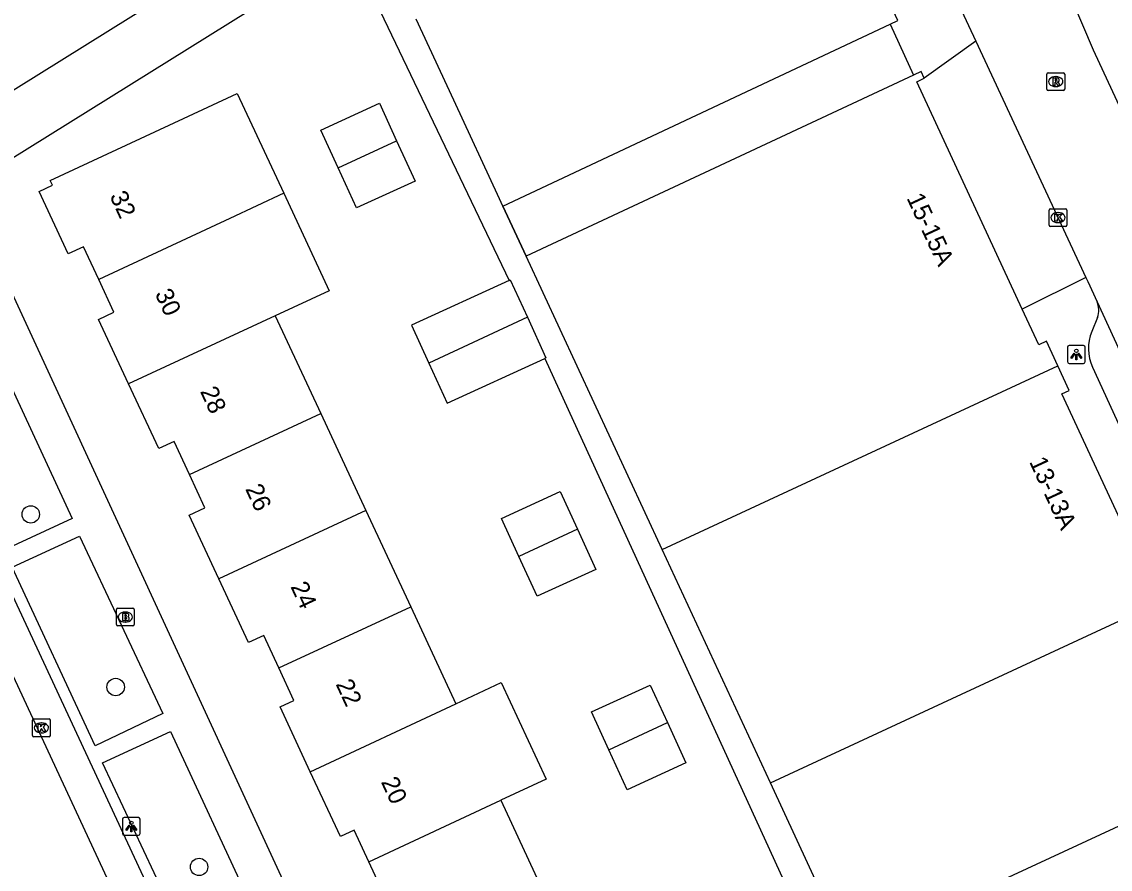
# Model space of a CAD drawing. Extents: x 160037 to 160839, y 385326 to 386441.
# Drawn here: x 160400.1 to 160461.1, y 386196.8 to 386244.3 of the extents above; entities that cross this region are included whole.
import ezdxf

# ---------------------------------------------------------------- set-up
doc = ezdxf.new("R2010")
doc.units = 0
for name, color, linetype in [('IMGEO_Boom', 7, 'Continuous'), ('IMGEO_Brandkraan', 7, 'Continuous'), ('IMGEO_Kolk', 7, 'Continuous'), ('IMGEO_Lichtpunt', 7, 'Continuous'), ('IMGEO_Muur', 7, 'Continuous'), ('IMGEO_Pand', 7, 'Continuous'), ('IMGEO_Pand_nummerreeks', 7, 'Continuous'), ('IMGEO_Rijbaan_lokaal_open', 7, 'Continuous'), ('IMGEO_Rioolput', 7, 'Continuous'), ('IMGEO_Voetpad_open', 7, 'Continuous')]:
    doc.layers.add(name, color=color, linetype=linetype)

msp = doc.modelspace()

# ---------------------------------------------------------------- linework, layer by layer
at = {"layer": 'IMGEO_Boom'}
for centre in [(160400.569, 386216.68), (160405.332, 386206.995), (160410.012, 386196.906)]:
    msp.add_circle(centre, 0.489, dxfattribs=at)
at = {"layer": 'IMGEO_Brandkraan'}
for p, q in [((160405.372, 386210.496), (160405.372, 386211.348)), ((160405.447, 386211.422), (160406.299, 386211.422)), ((160406.373, 386211.348), (160406.373, 386210.496)), ((160405.883, 386210.642), (160405.858, 386210.642)), ((160405.86, 386211.202), (160405.885, 386211.202)), ((160406.299, 386210.422), (160405.447, 386210.422))]:
    msp.add_line(p, q, dxfattribs=at)
for points in [[(160405.372, 386210.496), (160405.372, 386211.348)], [(160405.447, 386211.422), (160406.299, 386211.422)], [(160406.373, 386211.348), (160406.373, 386210.496)], [(160405.72, 386211.122), (160405.72, 386210.722), (160405.933, 386210.722)], [(160405.951, 386211.122), (160405.72, 386211.122)], [(160405.899, 386211.041), (160405.845, 386211.041), (160405.845, 386210.965)], [(160405.845, 386210.965), (160405.898, 386210.965)], [(160405.907, 386210.889), (160405.845, 386210.889), (160405.845, 386210.808)], [(160405.845, 386210.808), (160405.907, 386210.808)], [(160406.299, 386210.422), (160405.447, 386210.422)]]:
    msp.add_lwpolyline(points, dxfattribs=at)
for centre, radius, start, end in [((160405.449, 386211.346), 0.0765, 91.55205, 178.44795), ((160405.449, 386211.346), 0.0765, 91.55205, 178.44795), ((160406.297, 386211.346), 0.0765, 1.55205, 88.44795), ((160406.297, 386211.346), 0.0765, 1.55205, 88.44795), ((160405.9, 386211.003), 0.0379, 267.82845, 90.93552), ((160405.908, 386210.848), 0.0404, 269.87594, 90.50774), ((160405.939, 386210.973), 0.251, 268.66757, 293.53466), ((160405.955, 386210.977), 0.145, 59.4692, 91.53667), ((160405.98, 386211.024), 0.0922, 285.51372, 58.15012), ((160405.985, 386210.832), 0.105, 301.31148, 78.98903), ((160405.449, 386210.498), 0.0765, 181.55205, 268.44795), ((160405.449, 386210.498), 0.0765, 181.55205, 268.44795), ((160406.297, 386210.498), 0.0765, 271.55205, 358.44795), ((160406.297, 386210.498), 0.0765, 271.55205, 358.44795)]:
    msp.add_arc(centre, radius, start, end, dxfattribs=at)
for centre, major_axis, ratio, start_param, end_param in [((160405.859, 386210.922), (-0.387, 0.002), 0.722429, 4.712389, 7.853982), ((160405.884, 386210.922), (-0.39, 0.002), 0.717154, 1.570796, 4.712389)]:
    msp.add_ellipse(centre, major_axis=major_axis, ratio=ratio, start_param=start_param, end_param=end_param, dxfattribs=at)
at = {"layer": 'IMGEO_Kolk'}
for p, q in [((160457.695, 386232.901), (160457.695, 386233.753)), ((160457.77, 386233.827), (160458.622, 386233.827)), ((160458.183, 386233.607), (160458.208, 386233.607)), ((160458.696, 386233.753), (160458.696, 386232.901)), ((160458.622, 386232.827), (160457.77, 386232.827)), ((160458.206, 386233.047), (160458.181, 386233.047)), ((160400.739, 386205.206), (160401.591, 386205.206)), ((160400.664, 386204.28), (160400.664, 386205.132)), ((160401.152, 386204.986), (160401.177, 386204.986)), ((160401.665, 386205.132), (160401.665, 386204.28)), ((160401.591, 386204.206), (160400.739, 386204.206)), ((160401.175, 386204.426), (160401.15, 386204.426))]:
    msp.add_line(p, q, dxfattribs=at)
for points in [[(160457.695, 386232.901), (160457.695, 386233.753)], [(160457.77, 386233.827), (160458.622, 386233.827)], [(160458.016, 386233.527), (160458.139, 386233.527), (160458.139, 386233.376), (160458.269, 386233.527), (160458.433, 386233.527), (160458.287, 386233.376), (160458.44, 386233.127), (160458.288, 386233.127), (160458.203, 386233.291), (160458.139, 386233.224), (160458.139, 386233.127), (160458.016, 386233.127), (160458.016, 386233.527)], [(160458.696, 386233.753), (160458.696, 386232.901)], [(160458.622, 386232.827), (160457.77, 386232.827)], [(160400.739, 386205.206), (160401.591, 386205.206)], [(160400.664, 386204.28), (160400.664, 386205.132)], [(160400.985, 386204.906), (160401.108, 386204.906), (160401.108, 386204.755), (160401.238, 386204.906), (160401.402, 386204.906), (160401.256, 386204.755), (160401.409, 386204.506), (160401.257, 386204.506), (160401.172, 386204.67), (160401.108, 386204.603), (160401.108, 386204.506), (160400.985, 386204.506), (160400.985, 386204.906)], [(160401.665, 386205.132), (160401.665, 386204.28)], [(160401.591, 386204.206), (160400.739, 386204.206)]]:
    msp.add_lwpolyline(points, dxfattribs=at)
for centre, start, end in [((160457.772, 386233.751), 91.55205, 178.44795), ((160457.772, 386233.751), 91.55205, 178.44795), ((160458.62, 386233.751), 1.55205, 88.44795), ((160458.62, 386233.751), 1.55205, 88.44795), ((160457.772, 386232.903), 181.55205, 268.44795), ((160457.772, 386232.903), 181.55205, 268.44795), ((160458.62, 386232.903), 271.55205, 358.44795), ((160458.62, 386232.903), 271.55205, 358.44795), ((160400.741, 386205.13), 91.55205, 178.44795), ((160400.741, 386205.13), 91.55205, 178.44795), ((160401.589, 386205.13), 1.55205, 88.44795), ((160401.589, 386205.13), 1.55205, 88.44795), ((160400.741, 386204.282), 181.55205, 268.44795), ((160400.741, 386204.282), 181.55205, 268.44795), ((160401.589, 386204.282), 271.55205, 358.44795), ((160401.589, 386204.282), 271.55205, 358.44795)]:
    msp.add_arc(centre, 0.0765, start, end, dxfattribs=at)
for centre, major_axis, ratio, start_param, end_param in [((160458.182, 386233.327), (-0.387, 0.002), 0.722429, 4.712389, 7.853982), ((160458.207, 386233.327), (-0.39, 0.002), 0.717154, 1.570796, 4.712389), ((160401.151, 386204.706), (-0.387, 0.002), 0.722429, 4.712389, 7.853982), ((160401.176, 386204.706), (-0.39, 0.002), 0.717154, 1.570796, 4.712389)]:
    msp.add_ellipse(centre, major_axis=major_axis, ratio=ratio, start_param=start_param, end_param=end_param, dxfattribs=at)
at = {"layer": 'IMGEO_Lichtpunt'}
for p, q in [((160458.727, 386226.054), (160458.727, 386225.247)), ((160458.727, 386226.054), (160458.727, 386225.247)), ((160459.629, 386226.149), (160458.821, 386226.149)), ((160459.629, 386226.149), (160458.821, 386226.149)), ((160459.723, 386225.247), (160459.723, 386226.054)), ((160459.723, 386225.247), (160459.723, 386226.054)), ((160458.821, 386225.153), (160459.629, 386225.153)), ((160458.821, 386225.153), (160459.629, 386225.153)), ((160406.608, 386199.677), (160405.8, 386199.677)), ((160406.608, 386199.677), (160405.8, 386199.677)), ((160405.706, 386199.582), (160405.706, 386198.775)), ((160405.706, 386199.582), (160405.706, 386198.775)), ((160406.702, 386198.775), (160406.702, 386199.582)), ((160406.702, 386198.775), (160406.702, 386199.582)), ((160405.8, 386198.681), (160406.608, 386198.681)), ((160405.8, 386198.681), (160406.608, 386198.681))]:
    msp.add_line(p, q, dxfattribs=at)
for points in [[(160459.101, 386225.718), (160459.14, 386225.69), (160458.952, 386225.428), (160458.914, 386225.455), (160459.101, 386225.718)], [(160459.203, 386225.67), (160459.25, 386225.67), (160459.25, 386225.348), (160459.203, 386225.348), (160459.203, 386225.67)], [(160459.313, 386225.69), (160459.351, 386225.717), (160459.538, 386225.455), (160459.499, 386225.427), (160459.313, 386225.69)], [(160406.08, 386199.246), (160406.119, 386199.218), (160405.931, 386198.956), (160405.893, 386198.983), (160406.08, 386199.246)], [(160406.182, 386199.198), (160406.229, 386199.198), (160406.229, 386198.876), (160406.182, 386198.876), (160406.182, 386199.198)], [(160406.292, 386199.218), (160406.33, 386199.245), (160406.517, 386198.983), (160406.478, 386198.955), (160406.292, 386199.218)]]:
    msp.add_lwpolyline(points, dxfattribs=at)
for centre in [(160459.226, 386225.852), (160406.205, 386199.38)]:
    msp.add_circle(centre, 0.0994, dxfattribs=at)
for centre, start, end in [((160458.821, 386226.054), 90, 180), ((160458.821, 386226.054), 90, 180), ((160459.629, 386226.054), 0, 90), ((160459.629, 386226.054), 0, 90), ((160458.821, 386225.247), 180, 270), ((160458.821, 386225.247), 180, 270), ((160459.629, 386225.247), 270, 0), ((160459.629, 386225.247), 270, 360), ((160405.8, 386199.582), 90, 180), ((160405.8, 386199.582), 90, 180), ((160406.608, 386199.582), 0, 90), ((160406.608, 386199.582), 0, 90), ((160405.8, 386198.775), 180, 270), ((160405.8, 386198.775), 180, 270), ((160406.608, 386198.775), 270, 0), ((160406.608, 386198.775), 270, 360)]:
    msp.add_arc(centre, 0.0946, start, end, dxfattribs=at)
at = {"layer": 'IMGEO_Muur'}
for points in [[(160448.771, 386244.175), (160450.097, 386241.316)], [(160427.057, 386233.963), (160428.352, 386231.169)]]:
    msp.add_lwpolyline(points, dxfattribs=at)
at = {"layer": 'IMGEO_Pand'}
for points in [[(160448.771, 386244.175), (160449.218, 386244.382), (160448.347, 386246.26)], [(160427.057, 386233.963), (160426.867, 386234.372), (160424.296, 386239.915), (160422.193, 386244.45)], [(160427.057, 386233.963), (160448.771, 386244.175)], [(160450.097, 386241.316), (160428.352, 386231.169)], [(160450.695, 386241.143), (160450.523, 386241.514), (160450.097, 386241.316)], [(160456.189, 386228.198), (160450.275, 386240.949), (160450.695, 386241.143)], [(160404.381, 386229.855), (160403.526, 386231.691), (160402.674, 386231.295), (160401.043, 386234.799), (160401.778, 386235.142), (160401.661, 386235.417), (160409.128, 386238.89), (160412.15, 386240.295), (160414.761, 386234.691)], [(160417.807, 386236.111), (160416.833, 386238.236), (160420.124, 386239.744), (160421.088, 386237.64)], [(160421.088, 386237.64), (160422.125, 386235.377), (160418.834, 386233.869), (160417.807, 386236.111)], [(160417.807, 386236.111), (160421.088, 386237.64)], [(160414.761, 386234.691), (160411.738, 386233.283), (160404.381, 386229.855)], [(160414.761, 386234.691), (160417.306, 386229.229), (160414.281, 386227.822)], [(160435.983, 386214.716), (160428.352, 386231.169)], [(160406.059, 386223.998), (160404.373, 386227.619), (160405.235, 386228.02), (160404.381, 386229.855)], [(160427.397, 386229.799), (160421.928, 386227.293), (160422.902, 386225.167)], [(160427.397, 386229.799), (160427.47, 386229.832), (160428.429, 386227.74)], [(160414.281, 386227.822), (160406.059, 386223.998)], [(160414.281, 386227.822), (160416.833, 386222.34)], [(160428.429, 386227.74), (160422.902, 386225.167)], [(160428.429, 386227.74), (160429.471, 386225.466), (160429.398, 386225.432)], [(160458.189, 386225.014), (160457.548, 386226.396), (160457.117, 386226.197), (160456.189, 386228.198)], [(160422.902, 386225.167), (160423.929, 386222.926), (160429.398, 386225.432)], [(160435.983, 386214.716), (160458.189, 386225.014)], [(160462.429, 386214.783), (160458.413, 386223.442), (160458.828, 386223.635), (160458.189, 386225.014)], [(160409.473, 386218.912), (160408.606, 386220.774), (160407.747, 386220.374), (160406.059, 386223.998)], [(160409.473, 386218.912), (160416.833, 386222.34)], [(160416.833, 386222.34), (160419.365, 386216.903)], [(160411.123, 386213.064), (160409.458, 386216.641), (160410.34, 386217.051), (160409.473, 386218.912)], [(160427.954, 386214.319), (160426.976, 386216.452), (160430.267, 386217.96), (160431.237, 386215.843)], [(160419.365, 386216.903), (160411.123, 386213.064)], [(160419.365, 386216.903), (160421.881, 386211.499)], [(160431.237, 386215.843), (160432.268, 386213.593), (160428.977, 386212.085), (160427.954, 386214.319)], [(160431.237, 386215.843), (160427.954, 386214.319)], [(160442.057, 386201.62), (160435.983, 386214.716)], [(160414.485, 386208.065), (160413.638, 386209.885), (160412.788, 386209.489), (160411.123, 386213.064)], [(160442.057, 386201.62), (160464.253, 386211.919)], [(160414.485, 386208.065), (160421.881, 386211.499)], [(160421.881, 386211.499), (160424.415, 386206.055)], [(160416.245, 386202.248), (160414.552, 386205.884), (160415.332, 386206.247), (160414.485, 386208.065)], [(160424.415, 386206.055), (160426.962, 386207.242), (160429.483, 386201.831), (160426.935, 386200.643)], [(160433.004, 386203.471), (160432.03, 386205.596), (160435.321, 386207.104), (160436.285, 386205.001)], [(160416.245, 386202.248), (160424.415, 386206.055)], [(160436.285, 386205.001), (160437.322, 386202.737), (160434.031, 386201.229), (160433.004, 386203.471)], [(160433.004, 386203.471), (160436.285, 386205.001)], [(160419.537, 386197.195), (160418.71, 386198.972), (160417.938, 386198.612), (160416.245, 386202.248)], [(160468.693, 386202.479), (160464.158, 386200.376), (160446.445, 386192.16)], [(160446.445, 386192.16), (160442.057, 386201.62)], [(160419.537, 386197.195), (160426.935, 386200.643)], [(160426.935, 386200.643), (160429.45, 386195.242)], [(160421.25, 386191.425), (160419.564, 386195.046), (160420.364, 386195.418), (160419.537, 386197.195)]]:
    msp.add_lwpolyline(points, dxfattribs=at)
at = {"layer": 'IMGEO_Rijbaan_lokaal_open'}
for points in [[(160437.847, 386264.151), (160436.793, 386263.633), (160419.211, 386252.68), (160414.901, 386250), (160406.174, 386244.574), (160399.731, 386240.558), (160394.903, 386237.536)], [(160451.676, 386247.327), (160453.586, 386243.227)], [(160462.236, 386238.294), (160460.191, 386242.722), (160458.341, 386247.067)], [(160453.586, 386243.227), (160459.76, 386229.974)], [(160459.76, 386229.974), (160459.867, 386229.745), (160460.391, 386228.605)], [(160460.391, 386228.605), (160465.365, 386217.784)], [(160432.481, 386136.819), (160395.787, 386215.762), (160392.834, 386222.068)]]:
    msp.add_lwpolyline(points, dxfattribs=at)
at = {"layer": 'IMGEO_Rioolput'}
for p, q in [((160457.569, 386240.528), (160457.569, 386241.38)), ((160457.644, 386241.454), (160458.496, 386241.454)), ((160458.057, 386241.234), (160458.082, 386241.234)), ((160458.57, 386241.38), (160458.57, 386240.528)), ((160458.08, 386240.674), (160458.055, 386240.674)), ((160458.496, 386240.454), (160457.644, 386240.454))]:
    msp.add_line(p, q, dxfattribs=at)
for points in [[(160457.569, 386240.528), (160457.569, 386241.38)], [(160457.644, 386241.454), (160458.496, 386241.454)], [(160458.57, 386241.38), (160458.57, 386240.528)], [(160458.158, 386241.152), (160457.906, 386241.154), (160457.906, 386240.754)], [(160457.906, 386240.754), (160458.03, 386240.754), (160458.03, 386240.916), (160458.041, 386240.916)], [(160458.084, 386241.073), (160458.03, 386241.073), (160458.03, 386240.992)], [(160458.03, 386240.992), (160458.082, 386240.992)], [(160458.088, 386240.887), (160458.159, 386240.754), (160458.299, 386240.754), (160458.234, 386240.88)], [(160458.496, 386240.454), (160457.644, 386240.454)]]:
    msp.add_lwpolyline(points, dxfattribs=at)
for centre, radius, start, end in [((160457.646, 386241.378), 0.0765, 91.55205, 178.44795), ((160457.646, 386241.378), 0.0765, 91.55205, 178.44795), ((160458.494, 386241.378), 0.0765, 1.55205, 88.44795), ((160458.494, 386241.378), 0.0765, 1.55205, 88.44795), ((160458.04, 386240.863), 0.0533, 26.02933, 88.69889), ((160458.066, 386241.181), 0.19, 274.7715, 282.96867), ((160458.09, 386240.977), 0.0964, 77.00612, 93.18647), ((160458.104, 386241.034), 0.0378, 276.66336, 79.67722), ((160458.157, 386241.042), 0.109, 350.36119, 89.41601), ((160458.155, 386241.042), 0.112, 277.58423, 350.98172), ((160458.139, 386240.827), 0.108, 29.51342, 73.79051), ((160457.646, 386240.53), 0.0765, 181.55205, 268.44795), ((160457.646, 386240.53), 0.0765, 181.55205, 268.44795), ((160458.494, 386240.53), 0.0765, 271.55205, 358.44795), ((160458.494, 386240.53), 0.0765, 271.55205, 358.44795)]:
    msp.add_arc(centre, radius, start, end, dxfattribs=at)
for centre, major_axis, ratio, start_param, end_param in [((160458.056, 386240.954), (-0.387, 0.002), 0.722429, 4.712389, 7.853982), ((160458.081, 386240.954), (-0.39, 0.002), 0.717154, 1.570796, 4.712389)]:
    msp.add_ellipse(centre, major_axis=major_axis, ratio=ratio, start_param=start_param, end_param=end_param, dxfattribs=at)
at = {"layer": 'IMGEO_Voetpad_open'}
for points in [[(160398.224, 386235.865), (160418.465, 386248.484)], [(160418.465, 386248.484), (160427.397, 386229.799)], [(160448.771, 386244.175), (160450.097, 386241.316)], [(160453.586, 386243.227), (160450.695, 386241.143)], [(160428.352, 386231.169), (160427.057, 386233.963)], [(160440.173, 386140.987), (160397.501, 386233.431)], [(160402.889, 386216.452), (160399.049, 386214.671), (160391.638, 386230.554), (160395.507, 386232.354), (160402.889, 386216.452)], [(160459.76, 386229.974), (160456.189, 386228.198)], [(160460.409, 386227.727), (160460.084, 386226.936)], [(160429.398, 386225.432), (160443.325, 386195.031)], [(160460.124, 386224.941), (160462.71, 386219.316)], [(160395.809, 386220.131), (160432.925, 386140.356)], [(160407.976, 386205.509), (160404.174, 386203.694), (160399.524, 386213.721), (160403.307, 386215.458), (160407.976, 386205.509)], [(160408.408, 386204.502), (160412.99, 386194.631), (160409.23, 386192.864), (160404.6, 386202.735), (160408.408, 386204.502)]]:
    msp.add_lwpolyline(points, dxfattribs=at)
for centre, radius, start, end in [((160459.251, 386228.142), 1.23, 340.26453, 22.0844), ((160462.392, 386225.984), 2.496, 157.59068, 204.70658)]:
    msp.add_arc(centre, radius, start, end, dxfattribs=at)

# ---------------------------------------------------------------- texts
at = {"layer": 'IMGEO_Pand_nummerreeks'}
for s, rotation, p in [('32', 294.8547, (160404.974, 386234.541)), ('15-15A', 294.9211, (160449.683, 386234.428)), ('30', 294.8547, (160407.513, 386229.06)), ('28', 294.85517, (160410.05, 386223.584)), ('13-13A', 294.88247, (160456.561, 386219.639)), ('26', 294.85517, (160412.584, 386218.111)), ('24', 294.85517, (160415.121, 386212.635)), ('22', 294.85517, (160417.657, 386207.162)), ('20', 294.8547, (160420.196, 386201.681))]:
    msp.add_text(s, height=1, rotation=rotation, dxfattribs=at).set_placement(p)

doc.saveas('drawing.dxf')
